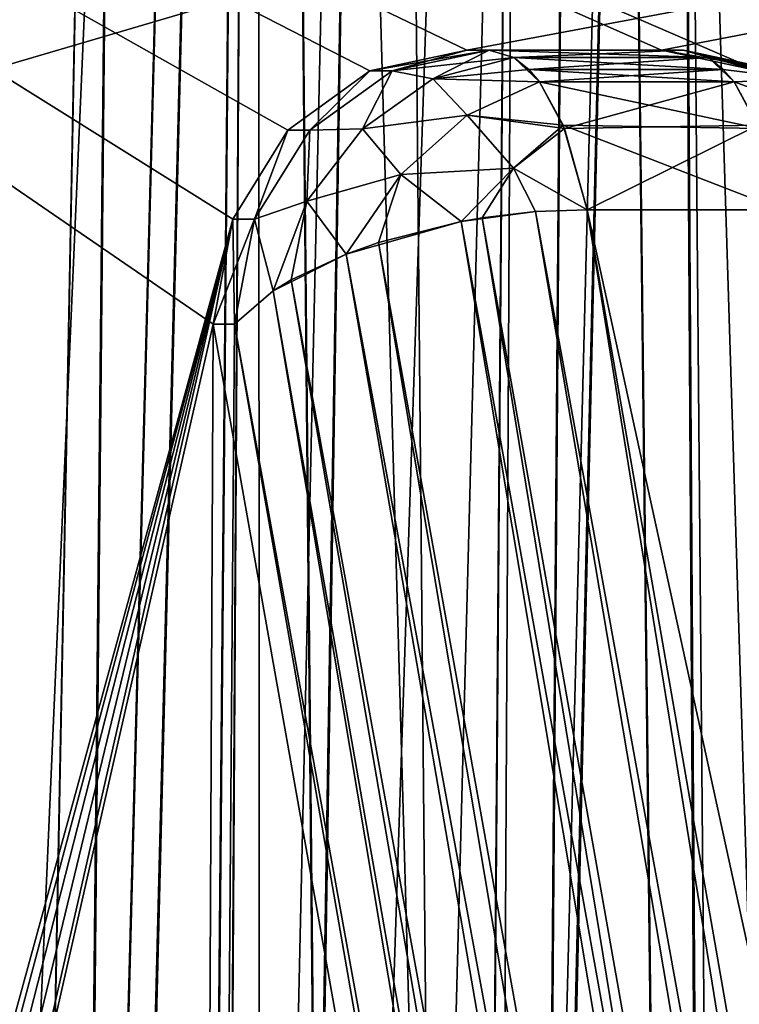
# Model space of a CAD drawing. Header units: millimetres. Extents: x -39 to 39, y -2 to 145.
# Tile 562 of 656: x 17.3 to 18.6, y 10.77 to 12.55. Entities that reach past the tile are written whole.
import ezdxf

# ---------------------------------------------------------------- set-up
doc = ezdxf.new("R2010")
doc.units = ezdxf.units.MM
doc.header["$LTSCALE"] = 65.185185
for name, color, linetype in [('186', 7, 'CONTINUOUS'), ('202', 7, 'CONTINUOUS'), ('392', 7, 'CONTINUOUS'), ('406', 7, 'CONTINUOUS'), ('501', 7, 'CONTINUOUS'), ('502', 7, 'CONTINUOUS'), ('503', 7, 'CONTINUOUS'), ('504', 7, 'CONTINUOUS'), ('507', 7, 'CONTINUOUS'), ('508', 7, 'CONTINUOUS'), ('511', 7, 'CONTINUOUS'), ('515', 7, 'CONTINUOUS'), ('516', 7, 'CONTINUOUS'), ('517', 7, 'CONTINUOUS'), ('518', 7, 'CONTINUOUS'), ('524', 7, 'CONTINUOUS'), ('525', 7, 'CONTINUOUS'), ('673', 7, 'CONTINUOUS'), ('674', 7, 'CONTINUOUS'), ('675', 7, 'CONTINUOUS'), ('676', 7, 'CONTINUOUS'), ('679', 7, 'CONTINUOUS'), ('681', 7, 'CONTINUOUS'), ('684', 7, 'CONTINUOUS'), ('692', 7, 'CONTINUOUS'), ('693', 7, 'CONTINUOUS'), ('694', 7, 'CONTINUOUS'), ('695', 7, 'CONTINUOUS'), ('698', 7, 'CONTINUOUS'), ('699', 7, 'CONTINUOUS')]:
    doc.layers.add(name, color=color, linetype=linetype)

msp = doc.modelspace()

# ---------------------------------------------------------------- linework, layer by layer
at = {"layer": '186', "linetype": 'Continuous'}
for points in [[(17.2931, 18, -32.9505), (17.5036, 18, -32.729), (17.2189, 3.5023, -32.6574), (17.2931, 18, -32.9505)], [(17.2189, 3.5023, -32.6574), (17.5036, 18, -32.729), (17.3584, 3.5023, -32.5169), (17.2189, 3.5023, -32.6574)], [(17.5036, 18, -32.729), (17.7264, 18, -32.5227), (17.3584, 3.5023, -32.5169), (17.5036, 18, -32.729)], [(17.3584, 3.5023, -32.5169), (17.7264, 18, -32.5227), (17.638, 3.5023, -32.2657), (17.3584, 3.5023, -32.5169)], [(17.7264, 18, -32.5227), (17.9632, 18, -32.3303), (17.638, 3.5023, -32.2657), (17.7264, 18, -32.5227)], [(17.638, 3.5023, -32.2657), (17.9632, 18, -32.3303), (17.7297, 3.5023, -32.1911), (17.638, 3.5023, -32.2657)], [(17.9632, 18, -32.3303), (18.2123, 18, -32.1528), (17.7297, 3.5023, -32.1911), (17.9632, 18, -32.3303)], [(17.7297, 3.5023, -32.1911), (18.2123, 18, -32.1528), (18.1, 3.5023, -31.9234), (17.7297, 3.5023, -32.1911)], [(18.2123, 18, -32.1528), (18.4707, 18, -31.9922), (18.1, 3.5023, -31.9234), (18.2123, 18, -32.1528)], [(18.1, 3.5023, -31.9234), (18.4707, 18, -31.9922), (18.1311, 3.5023, -31.9032), (18.1, 3.5023, -31.9234)], [(18.1311, 3.5023, -31.9032), (18.4707, 18, -31.9922), (18.5586, 3.5023, -31.6561), (18.1311, 3.5023, -31.9032)], [(18.4707, 18, -31.9922), (18.739, 18, -31.8487), (18.5586, 3.5023, -31.6561), (18.4707, 18, -31.9922)], [(18.5586, 3.5023, -31.6561), (18.739, 18, -31.8487), (18.5984, 3.5023, -31.6358), (18.5586, 3.5023, -31.6561)]]:
    msp.add_3dface(points, dxfattribs=at)
at = {"layer": '202', "linetype": 'Continuous'}
for points in [[(17.5036, 18, 32.729), (17.2931, 18, 32.9505), (17.2177, 3.5023, 32.6587), (17.5036, 18, 32.729)], [(17.3623, 3.5023, 32.5132), (17.5036, 18, 32.729), (17.2177, 3.5023, 32.6587), (17.3623, 3.5023, 32.5132)], [(17.7264, 18, 32.5227), (17.5036, 18, 32.729), (17.3623, 3.5023, 32.5132), (17.7264, 18, 32.5227)], [(17.6365, 3.5023, 32.267), (17.7264, 18, 32.5227), (17.3623, 3.5023, 32.5132), (17.6365, 3.5023, 32.267)], [(17.7339, 3.5023, 32.1877), (17.7264, 18, 32.5227), (17.6365, 3.5023, 32.267), (17.7339, 3.5023, 32.1877)], [(17.9632, 18, 32.3303), (17.7264, 18, 32.5227), (17.7339, 3.5023, 32.1877), (17.9632, 18, 32.3303)], [(18.0983, 3.5023, 31.9246), (17.9632, 18, 32.3303), (17.7339, 3.5023, 32.1877), (18.0983, 3.5023, 31.9246)], [(18.2123, 18, 32.1528), (17.9632, 18, 32.3303), (18.0983, 3.5023, 31.9246), (18.2123, 18, 32.1528)], [(18.1357, 3.5023, 31.9003), (18.2123, 18, 32.1528), (18.0983, 3.5023, 31.9246), (18.1357, 3.5023, 31.9003)], [(18.4707, 18, 31.9922), (18.2123, 18, 32.1528), (18.1357, 3.5023, 31.9003), (18.4707, 18, 31.9922)], [(18.5634, 3.5023, 31.6536), (18.4707, 18, 31.9922), (18.1357, 3.5023, 31.9003), (18.5634, 3.5023, 31.6536)], [(18.739, 18, 31.8487), (18.4707, 18, 31.9922), (18.5965, 3.5023, 31.6368), (18.739, 18, 31.8487)], [(18.5965, 3.5023, 31.6368), (18.4707, 18, 31.9922), (18.5634, 3.5023, 31.6536), (18.5965, 3.5023, 31.6368)], [(19.0135, 3.5023, 31.4499), (18.739, 18, 31.8487), (18.5965, 3.5023, 31.6368), (19.0135, 3.5023, 31.4499)]]:
    msp.add_3dface(points, dxfattribs=at)
at = {"layer": '392', "linetype": 'Continuous'}
for points in [[(17.3034, 3.5284, -30.6524), (17.1809, 20, -31.0857), (17.0214, 3.5284, -30.8462), (17.3034, 3.5284, -30.6524)], [(17.7381, 20, -30.7232), (17.1809, 20, -31.0857), (17.3034, 3.5284, -30.6524), (17.7381, 20, -30.7232)], [(17.5955, 3.5284, -30.4735), (17.7381, 20, -30.7232), (17.3034, 3.5284, -30.6524), (17.5955, 3.5284, -30.4735)], [(17.8965, 3.5284, -30.3102), (17.7381, 20, -30.7232), (17.5955, 3.5284, -30.4735), (17.8965, 3.5284, -30.3102)], [(18.3305, 20, -30.422), (17.7381, 20, -30.7232), (18.2054, 3.5284, -30.1629), (18.3305, 20, -30.422)], [(18.2054, 3.5284, -30.1629), (17.7381, 20, -30.7232), (17.8965, 3.5284, -30.3102), (18.2054, 3.5284, -30.1629)], [(18.5214, 3.5284, -30.0321), (18.3305, 20, -30.422), (18.2054, 3.5284, -30.1629), (18.5214, 3.5284, -30.0321)], [(18.9547, 20, -30.1845), (18.3305, 20, -30.422), (18.8436, 3.5284, -29.9181), (18.9547, 20, -30.1845)], [(18.8436, 3.5284, -29.9181), (18.3305, 20, -30.422), (18.5214, 3.5284, -30.0321), (18.8436, 3.5284, -29.9181)]]:
    msp.add_3dface(points, dxfattribs=at)
at = {"layer": '406', "linetype": 'Continuous'}
for points in [[(17.1809, 20, 31.0857), (17.7381, 20, 30.7232), (17.0192, 3.5284, 30.8478), (17.1809, 20, 31.0857)], [(17.0192, 3.5284, 30.8478), (17.7381, 20, 30.7232), (17.3011, 3.5284, 30.6539), (17.0192, 3.5284, 30.8478)], [(17.3011, 3.5284, 30.6539), (17.7381, 20, 30.7232), (17.5931, 3.5284, 30.4749), (17.3011, 3.5284, 30.6539)], [(17.5931, 3.5284, 30.4749), (17.7381, 20, 30.7232), (17.8941, 3.5284, 30.3114), (17.5931, 3.5284, 30.4749)], [(17.7381, 20, 30.7232), (18.3305, 20, 30.422), (17.8941, 3.5284, 30.3114), (17.7381, 20, 30.7232)], [(17.8941, 3.5284, 30.3114), (18.3305, 20, 30.422), (18.2029, 3.5284, 30.164), (17.8941, 3.5284, 30.3114)], [(18.2029, 3.5284, 30.164), (18.3305, 20, 30.422), (18.519, 3.5284, 30.033), (18.2029, 3.5284, 30.164)], [(18.3305, 20, 30.422), (18.9547, 20, 30.1845), (18.519, 3.5284, 30.033), (18.3305, 20, 30.422)], [(18.519, 3.5284, 30.033), (18.9547, 20, 30.1845), (18.8413, 3.5284, 29.9188), (18.519, 3.5284, 30.033)]]:
    msp.add_3dface(points, dxfattribs=at)
at = {"layer": '501', "linetype": 'Continuous'}
for points in [[(12.5214, -0.0044, 8.6721), (12.3491, 14.3853, 8.6995), (24.3899, 14.3853, 17.7729), (12.5214, -0.0044, 8.6721)], [(12.5214, -0.0044, 8.6721), (24.3899, 14.3853, 17.7729), (12.5538, -0.1944, 8.6945), (12.5214, -0.0044, 8.6721)], [(12.5538, -0.1944, 8.6945), (24.3899, 14.3853, 17.7729), (12.6415, -0.3552, 8.7588), (12.5538, -0.1944, 8.6945)], [(12.6415, -0.3552, 8.7588), (24.3899, 14.3853, 17.7729), (12.7713, -0.4624, 8.8554), (12.6415, -0.3552, 8.7588)], [(24.3899, 14.3853, 17.7729), (12.9235, -0.5, 8.9697), (12.7713, -0.4624, 8.8554), (24.3899, 14.3853, 17.7729)], [(24.3899, 14.3853, 17.7729), (23.4075, -0.5, 16.87), (12.9235, -0.5, 8.9697), (24.3899, 14.3853, 17.7729)]]:
    msp.add_3dface(points, dxfattribs=at)
at = {"layer": '502', "linetype": 'Continuous'}
for points in [[(13.7086, 14.3853, 6.3449), (26.3136, -0.5, 11.8365), (27.5868, 14.3853, 12.2359), (13.7086, 14.3853, 6.3449)], [(26.3136, -0.5, 11.8365), (13.7086, 14.3853, 6.3449), (14.2298, -0.5, 6.7073), (26.3136, -0.5, 11.8365)]]:
    msp.add_3dface(points, dxfattribs=at)
at = {"layer": '503', "linetype": 'Continuous'}
for points in [[(14.3415, -0.0044, 5.1298), (14.1829, 14.3853, 5.1989), (17.6822, 12.1944, 6.6635), (14.3415, -0.0044, 5.1298)], [(14.1829, 14.3853, 5.1989), (28.2115, 14.3853, 11.1537), (18.1052, 12.5, 6.846), (14.1829, 14.3853, 5.1989)], [(17.6822, 12.1944, 6.6635), (14.1829, 14.3853, 5.1989), (17.7817, 12.3551, 6.7073), (17.6822, 12.1944, 6.6635)], [(17.7817, 12.3551, 6.7073), (14.1829, 14.3853, 5.1989), (17.9301, 12.4624, 6.7713), (17.7817, 12.3551, 6.7073)], [(17.9301, 12.4624, 6.7713), (14.1829, 14.3853, 5.1989), (18.1052, 12.5, 6.846), (17.9301, 12.4624, 6.7713)], [(18.1052, 12.5, 6.846), (28.2115, 14.3853, 11.1537), (18.4566, 12.5, 6.9952), (18.1052, 12.5, 6.846)], [(18.4566, 12.5, 6.9952), (28.2115, 14.3853, 11.1537), (18.632, 12.4624, 7.0692), (18.4566, 12.5, 6.9952)], [(14.3783, -0.1945, 5.1437), (14.3415, -0.0044, 5.1298), (17.6822, 12.1944, 6.6635), (14.3783, -0.1945, 5.1437)], [(14.4791, -0.3552, 5.1849), (14.3783, -0.1945, 5.1437), (17.6822, 12.1944, 6.6635), (14.4791, -0.3552, 5.1849)], [(14.6284, -0.4624, 5.2473), (14.4791, -0.3552, 5.1849), (17.6822, 12.1944, 6.6635), (14.6284, -0.4624, 5.2473)], [(14.8039, -0.5, 5.3214), (14.6284, -0.4624, 5.2473), (17.6822, 12.1944, 6.6635), (14.8039, -0.5, 5.3214)], [(17.6467, 12.0044, 6.6466), (14.8039, -0.5, 5.3214), (17.6822, 12.1944, 6.6635), (17.6467, 12.0044, 6.6466)], [(17.5888, -0.5, 6.5036), (14.8039, -0.5, 5.3214), (17.6467, 12.0044, 6.6466), (17.5888, -0.5, 6.5036)]]:
    msp.add_3dface(points, dxfattribs=at)
at = {"layer": '504', "linetype": 'Continuous'}
for points in [[(23.7652, 14.3853, 18.855), (11.5938, 14.3853, 9.6833), (15.4381, 12.4624, 12.6011), (23.7652, 14.3853, 18.855)], [(15.5667, 12.3551, 12.6992), (23.7652, 14.3853, 18.855), (15.4381, 12.4624, 12.6011), (15.5667, 12.3551, 12.6992)], [(15.6526, 12.1944, 12.7657), (23.7652, 14.3853, 18.855), (15.5667, 12.3551, 12.6992), (15.6526, 12.1944, 12.7657)], [(15.683, 12.0044, 12.7907), (23.7652, 14.3853, 18.855), (15.6526, 12.1944, 12.7657), (15.683, 12.0044, 12.7907)], [(15.7045, -0.5, 12.9435), (23.7652, 14.3853, 18.855), (15.683, 12.0044, 12.7907), (15.7045, -0.5, 12.9435)], [(15.7045, -0.5, 12.9435), (24.9353, -0.5, 19.8994), (23.7652, 14.3853, 18.855), (15.7045, -0.5, 12.9435)]]:
    msp.add_3dface(points, dxfattribs=at)
at = {"layer": '507', "linetype": 'Continuous'}
for points in [[(18.1052, 12.5, 6.846), (18.4566, 12.5, 6.9952), (18.1455, 12.5, 6.7512), (18.1052, 12.5, 6.846)], [(18.4566, 12.5, 6.9952), (18.4969, 12.5, 6.9003), (18.1455, 12.5, 6.7512), (18.4566, 12.5, 6.9952)]]:
    msp.add_3dface(points, dxfattribs=at)
at = {"layer": '508', "linetype": 'Continuous'}
for points in [[(21.0921, -0.5, 1.0704), (20.5364, -0.5, 0.8345), (18.3225, 12.2113, 6.334), (21.0921, -0.5, 1.0704)], [(18.674, 12.2113, 6.4832), (21.0921, -0.5, 1.0704), (18.3225, 12.2113, 6.334), (18.674, 12.2113, 6.4832)]]:
    msp.add_3dface(points, dxfattribs=at)
at = {"layer": '511', "linetype": 'Continuous'}
for points in [[(19.8631, -0.5, 1.1458), (17.5888, -0.5, 6.5036), (17.6467, 12.0044, 6.6466), (19.8631, -0.5, 1.1458)], [(19.8631, -0.5, 1.1458), (17.6467, 12.0044, 6.6466), (17.6852, 12.0044, 6.5558), (19.8631, -0.5, 1.1458)]]:
    msp.add_3dface(points, dxfattribs=at)
at = {"layer": '515', "linetype": 'Continuous'}
for points in [[(18.4566, 12.5, 6.9952), (18.632, 12.4624, 7.0692), (18.4969, 12.5, 6.9003), (18.4566, 12.5, 6.9952)], [(18.4969, 12.5, 6.9003), (18.632, 12.4624, 7.0692), (18.6721, 12.4624, 6.9747), (18.4969, 12.5, 6.9003)]]:
    msp.add_3dface(points, dxfattribs=at)
at = {"layer": '516', "linetype": 'Continuous'}
for points in [[(18.1455, 12.5, 6.7512), (18.4969, 12.5, 6.9003), (18.5417, 12.4867, 6.7948), (18.1455, 12.5, 6.7512)], [(18.1455, 12.5, 6.7512), (18.5417, 12.4867, 6.7948), (18.1903, 12.4867, 6.6456), (18.1455, 12.5, 6.7512)], [(18.5417, 12.4867, 6.7948), (18.5685, 12.4652, 6.7315), (18.1903, 12.4867, 6.6456), (18.5417, 12.4867, 6.7948)], [(18.1903, 12.4867, 6.6456), (18.5685, 12.4652, 6.7315), (18.2171, 12.4652, 6.5824), (18.1903, 12.4867, 6.6456)], [(18.5685, 12.4652, 6.7315), (18.5879, 12.4424, 6.6859), (18.2171, 12.4652, 6.5824), (18.5685, 12.4652, 6.7315)], [(18.2171, 12.4652, 6.5824), (18.5879, 12.4424, 6.6859), (18.2365, 12.4424, 6.5368), (18.2171, 12.4652, 6.5824)], [(18.5879, 12.4424, 6.6859), (18.6332, 12.3581, 6.5792), (18.2365, 12.4424, 6.5368), (18.5879, 12.4424, 6.6859)], [(18.2365, 12.4424, 6.5368), (18.6332, 12.3581, 6.5792), (18.2793, 12.3641, 6.4358), (18.2365, 12.4424, 6.5368)], [(18.674, 12.2113, 6.4832), (18.3225, 12.2113, 6.334), (18.2793, 12.3641, 6.4358), (18.674, 12.2113, 6.4832)], [(18.6332, 12.3581, 6.5792), (18.674, 12.2113, 6.4832), (18.2793, 12.3641, 6.4358), (18.6332, 12.3581, 6.5792)]]:
    msp.add_3dface(points, dxfattribs=at)
at = {"layer": '517', "linetype": 'Continuous'}
for points in [[(17.9301, 12.4624, 6.7713), (18.1052, 12.5, 6.846), (17.9702, 12.4624, 6.6768), (17.9301, 12.4624, 6.7713)], [(18.1052, 12.5, 6.846), (18.1455, 12.5, 6.7512), (17.9702, 12.4624, 6.6768), (18.1052, 12.5, 6.846)], [(17.7817, 12.3551, 6.7073), (17.9301, 12.4624, 6.7713), (17.8214, 12.3551, 6.6136), (17.7817, 12.3551, 6.7073)], [(17.9301, 12.4624, 6.7713), (17.9702, 12.4624, 6.6768), (17.8214, 12.3551, 6.6136), (17.9301, 12.4624, 6.7713)], [(17.6822, 12.1944, 6.6635), (17.7817, 12.3551, 6.7073), (17.7214, 12.1944, 6.5712), (17.6822, 12.1944, 6.6635)], [(17.7817, 12.3551, 6.7073), (17.8214, 12.3551, 6.6136), (17.7214, 12.1944, 6.5712), (17.7817, 12.3551, 6.7073)], [(17.6467, 12.0044, 6.6466), (17.6822, 12.1944, 6.6635), (17.6852, 12.0044, 6.5558), (17.6467, 12.0044, 6.6466)], [(17.6852, 12.0044, 6.5558), (17.6822, 12.1944, 6.6635), (17.7214, 12.1944, 6.5712), (17.6852, 12.0044, 6.5558)]]:
    msp.add_3dface(points, dxfattribs=at)
at = {"layer": '518', "linetype": 'Continuous'}
for points in [[(20.2136, -0.5, 0.8202), (18.0948, 12.1901, 6.2915), (18.1329, 12.1966, 6.2916), (20.2136, -0.5, 0.8202)], [(20.3762, -0.5, 0.7987), (18.1329, 12.1966, 6.2916), (18.2293, 12.208, 6.3043), (20.3762, -0.5, 0.7987)], [(20.3762, -0.5, 0.7987), (20.2136, -0.5, 0.8202), (18.1329, 12.1966, 6.2916), (20.3762, -0.5, 0.7987)], [(18.3225, 12.2113, 6.334), (20.3762, -0.5, 0.7987), (18.2293, 12.208, 6.3043), (18.3225, 12.2113, 6.334)], [(20.5364, -0.5, 0.8345), (20.3762, -0.5, 0.7987), (18.3225, 12.2113, 6.334), (20.5364, -0.5, 0.8345)], [(20.2136, -0.5, 0.8202), (17.9452, 12.1521, 6.319), (18.0948, 12.1901, 6.2915), (20.2136, -0.5, 0.8202)], [(20.0665, -0.5, 0.8925), (17.8871, 12.1313, 6.3437), (17.9452, 12.1521, 6.319), (20.0665, -0.5, 0.8925)], [(20.2136, -0.5, 0.8202), (20.0665, -0.5, 0.8925), (17.9452, 12.1521, 6.319), (20.2136, -0.5, 0.8202)], [(20.0665, -0.5, 0.8925), (17.7879, 12.0845, 6.412), (17.8871, 12.1313, 6.3437), (20.0665, -0.5, 0.8925)], [(19.9472, -0.5, 1.0046), (17.7553, 12.0645, 6.4451), (17.7879, 12.0845, 6.412), (19.9472, -0.5, 1.0046)], [(20.0665, -0.5, 0.8925), (19.9472, -0.5, 1.0046), (17.7879, 12.0845, 6.412), (20.0665, -0.5, 0.8925)], [(19.8631, -0.5, 1.1458), (17.6852, 12.0044, 6.5558), (17.7553, 12.0645, 6.4451), (19.8631, -0.5, 1.1458)], [(19.9472, -0.5, 1.0046), (19.8631, -0.5, 1.1458), (17.7553, 12.0645, 6.4451), (19.9472, -0.5, 1.0046)]]:
    msp.add_3dface(points, dxfattribs=at)
at = {"layer": '524', "linetype": 'Continuous'}
for points in [[(18.5417, 12.4867, 6.7948), (18.4969, 12.5, 6.9003), (18.6721, 12.4624, 6.9747), (18.5417, 12.4867, 6.7948)], [(18.5417, 12.4867, 6.7948), (18.7104, 12.4477, 6.8368), (18.5685, 12.4652, 6.7315), (18.5417, 12.4867, 6.7948)], [(18.7104, 12.4477, 6.8368), (18.5417, 12.4867, 6.7948), (18.6721, 12.4624, 6.9747), (18.7104, 12.4477, 6.8368)], [(18.7104, 12.4477, 6.8368), (18.5879, 12.4424, 6.6859), (18.5685, 12.4652, 6.7315), (18.7104, 12.4477, 6.8368)], [(18.7558, 12.3817, 6.7073), (18.5879, 12.4424, 6.6859), (18.7104, 12.4477, 6.8368), (18.7558, 12.3817, 6.7073)], [(18.5879, 12.4424, 6.6859), (18.7558, 12.3817, 6.7073), (18.6332, 12.3581, 6.5792), (18.5879, 12.4424, 6.6859)]]:
    msp.add_3dface(points, dxfattribs=at)
at = {"layer": '525', "linetype": 'Continuous'}
for points in [[(17.9702, 12.4624, 6.6768), (18.1455, 12.5, 6.7512), (18.0438, 12.4481, 6.554), (17.9702, 12.4624, 6.6768)], [(18.1455, 12.5, 6.7512), (18.1903, 12.4867, 6.6456), (18.0438, 12.4481, 6.554), (18.1455, 12.5, 6.7512)], [(18.1903, 12.4867, 6.6456), (18.2365, 12.4424, 6.5368), (18.0438, 12.4481, 6.554), (18.1903, 12.4867, 6.6456)], [(18.1903, 12.4867, 6.6456), (18.2171, 12.4652, 6.5824), (18.2365, 12.4424, 6.5368), (18.1903, 12.4867, 6.6456)], [(17.8214, 12.3551, 6.6136), (17.9702, 12.4624, 6.6768), (17.9168, 12.3579, 6.4873), (17.8214, 12.3551, 6.6136)], [(17.9168, 12.3579, 6.4873), (17.9702, 12.4624, 6.6768), (18.0438, 12.4481, 6.554), (17.9168, 12.3579, 6.4873)], [(17.9168, 12.3579, 6.4873), (18.0438, 12.4481, 6.554), (18.1055, 12.3825, 6.4316), (17.9168, 12.3579, 6.4873)], [(18.0438, 12.4481, 6.554), (18.2365, 12.4424, 6.5368), (18.1055, 12.3825, 6.4316), (18.0438, 12.4481, 6.554)], [(18.2365, 12.4424, 6.5368), (18.2793, 12.3641, 6.4358), (18.1055, 12.3825, 6.4316), (18.2365, 12.4424, 6.5368)], [(17.9857, 12.2751, 6.3654), (17.9168, 12.3579, 6.4873), (18.1055, 12.3825, 6.4316), (17.9857, 12.2751, 6.3654)], [(17.9857, 12.2751, 6.3654), (18.1055, 12.3825, 6.4316), (18.1894, 12.2866, 6.3438), (17.9857, 12.2751, 6.3654)], [(18.1055, 12.3825, 6.4316), (18.2793, 12.3641, 6.4358), (18.1894, 12.2866, 6.3438), (18.1055, 12.3825, 6.4316)], [(17.7214, 12.1944, 6.5712), (17.8214, 12.3551, 6.6136), (17.8161, 12.2266, 6.4508), (17.7214, 12.1944, 6.5712)], [(17.8161, 12.2266, 6.4508), (17.8214, 12.3551, 6.6136), (17.9168, 12.3579, 6.4873), (17.8161, 12.2266, 6.4508)], [(17.8161, 12.2266, 6.4508), (17.9168, 12.3579, 6.4873), (17.9857, 12.2751, 6.3654), (17.8161, 12.2266, 6.4508)], [(18.2793, 12.3641, 6.4358), (18.3225, 12.2113, 6.334), (18.1894, 12.2866, 6.3438), (18.2793, 12.3641, 6.4358)], [(18.0948, 12.1901, 6.2915), (17.9857, 12.2751, 6.3654), (18.1894, 12.2866, 6.3438), (18.0948, 12.1901, 6.2915)], [(18.0948, 12.1901, 6.2915), (18.1894, 12.2866, 6.3438), (18.1329, 12.1966, 6.2916), (18.0948, 12.1901, 6.2915)], [(18.1329, 12.1966, 6.2916), (18.1894, 12.2866, 6.3438), (18.2293, 12.208, 6.3043), (18.1329, 12.1966, 6.2916)], [(18.1894, 12.2866, 6.3438), (18.3225, 12.2113, 6.334), (18.2293, 12.208, 6.3043), (18.1894, 12.2866, 6.3438)], [(17.8871, 12.1313, 6.3437), (17.8161, 12.2266, 6.4508), (17.9857, 12.2751, 6.3654), (17.8871, 12.1313, 6.3437)], [(17.8871, 12.1313, 6.3437), (17.9857, 12.2751, 6.3654), (17.9452, 12.1521, 6.319), (17.8871, 12.1313, 6.3437)], [(17.9452, 12.1521, 6.319), (17.9857, 12.2751, 6.3654), (18.0948, 12.1901, 6.2915), (17.9452, 12.1521, 6.319)], [(17.7553, 12.0645, 6.4451), (17.7214, 12.1944, 6.5712), (17.8161, 12.2266, 6.4508), (17.7553, 12.0645, 6.4451)], [(17.7553, 12.0645, 6.4451), (17.8161, 12.2266, 6.4508), (17.7879, 12.0845, 6.412), (17.7553, 12.0645, 6.4451)], [(17.7879, 12.0845, 6.412), (17.8161, 12.2266, 6.4508), (17.8871, 12.1313, 6.3437), (17.7879, 12.0845, 6.412)], [(17.6852, 12.0044, 6.5558), (17.7214, 12.1944, 6.5712), (17.7553, 12.0645, 6.4451), (17.6852, 12.0044, 6.5558)]]:
    msp.add_3dface(points, dxfattribs=at)
at = {"layer": '673', "linetype": 'Continuous'}
for points in [[(13.771, -0.0044, -6.5078), (13.7086, 14.3853, -6.3449), (27.5868, 14.3853, -12.2359), (13.771, -0.0044, -6.5078)], [(13.771, -0.0044, -6.5078), (27.5868, 14.3853, -12.2359), (13.8065, -0.1944, -6.5247), (13.771, -0.0044, -6.5078)], [(13.8065, -0.1944, -6.5247), (27.5868, 14.3853, -12.2359), (13.9061, -0.3552, -6.5685), (13.8065, -0.1944, -6.5247)], [(13.9061, -0.3552, -6.5685), (27.5868, 14.3853, -12.2359), (14.0546, -0.4624, -6.6326), (13.9061, -0.3552, -6.5685)], [(27.5868, 14.3853, -12.2359), (14.2298, -0.5, -6.7073), (14.0546, -0.4624, -6.6326), (27.5868, 14.3853, -12.2359)], [(27.5868, 14.3853, -12.2359), (26.3136, -0.5, -11.8365), (14.2298, -0.5, -6.7073), (27.5868, 14.3853, -12.2359)]]:
    msp.add_3dface(points, dxfattribs=at)
at = {"layer": '674', "linetype": 'Continuous'}
for points in [[(12.3491, 14.3853, -8.6995), (23.4075, -0.5, -16.87), (24.3899, 14.3853, -17.7729), (12.3491, 14.3853, -8.6995)], [(23.4075, -0.5, -16.87), (12.3491, 14.3853, -8.6995), (12.9235, -0.5, -8.9697), (23.4075, -0.5, -16.87)]]:
    msp.add_3dface(points, dxfattribs=at)
at = {"layer": '675', "linetype": 'Continuous'}
for points in [[(11.5938, 14.3853, -9.6833), (23.7652, 14.3853, -18.855), (14.9814, 12.5, -12.2566), (11.5938, 14.3853, -9.6833)], [(14.9814, 12.5, -12.2566), (23.7652, 14.3853, -18.855), (15.2863, 12.5, -12.4863), (14.9814, 12.5, -12.2566)], [(15.2863, 12.5, -12.4863), (23.7652, 14.3853, -18.855), (15.4381, 12.4624, -12.6011), (15.2863, 12.5, -12.4863)], [(15.4381, 12.4624, -12.6011), (23.7652, 14.3853, -18.855), (15.5667, 12.3551, -12.6992), (15.4381, 12.4624, -12.6011)], [(15.5667, 12.3551, -12.6992), (23.7652, 14.3853, -18.855), (15.6526, 12.1944, -12.7657), (15.5667, 12.3551, -12.6992)], [(15.6526, 12.1944, -12.7657), (23.7652, 14.3853, -18.855), (15.683, 12.0044, -12.7907), (15.6526, 12.1944, -12.7657)], [(23.7652, 14.3853, -18.855), (15.7045, -0.5, -12.9435), (15.683, 12.0044, -12.7907), (23.7652, 14.3853, -18.855)], [(24.9353, -0.5, -19.8994), (15.7045, -0.5, -12.9435), (23.7652, 14.3853, -18.855), (24.9353, -0.5, -19.8994)]]:
    msp.add_3dface(points, dxfattribs=at)
at = {"layer": '676', "linetype": 'Continuous'}
for points in [[(14.8039, -0.5, -5.3214), (17.5888, -0.5, -6.5036), (14.1829, 14.3853, -5.1989), (14.8039, -0.5, -5.3214)], [(14.1829, 14.3853, -5.1989), (17.5888, -0.5, -6.5036), (17.6467, 12.0044, -6.6466), (14.1829, 14.3853, -5.1989)], [(28.2115, 14.3853, -11.1537), (14.1829, 14.3853, -5.1989), (18.632, 12.4624, -7.0692), (28.2115, 14.3853, -11.1537)], [(18.632, 12.4624, -7.0692), (14.1829, 14.3853, -5.1989), (18.4566, 12.5, -6.9952), (18.632, 12.4624, -7.0692)], [(18.4566, 12.5, -6.9952), (14.1829, 14.3853, -5.1989), (18.1052, 12.5, -6.846), (18.4566, 12.5, -6.9952)], [(18.1052, 12.5, -6.846), (14.1829, 14.3853, -5.1989), (17.9301, 12.4624, -6.7713), (18.1052, 12.5, -6.846)], [(17.9301, 12.4624, -6.7713), (14.1829, 14.3853, -5.1989), (17.7817, 12.3551, -6.7073), (17.9301, 12.4624, -6.7713)], [(17.7817, 12.3551, -6.7073), (14.1829, 14.3853, -5.1989), (17.6822, 12.1944, -6.6635), (17.7817, 12.3551, -6.7073)], [(17.6822, 12.1944, -6.6635), (14.1829, 14.3853, -5.1989), (17.6467, 12.0044, -6.6466), (17.6822, 12.1944, -6.6635)]]:
    msp.add_3dface(points, dxfattribs=at)
at = {"layer": '679', "linetype": 'Continuous'}
for points in [[(18.4566, 12.5, -6.9952), (18.1052, 12.5, -6.846), (18.1455, 12.5, -6.7512), (18.4566, 12.5, -6.9952)], [(18.4566, 12.5, -6.9952), (18.1455, 12.5, -6.7512), (18.4969, 12.5, -6.9003), (18.4566, 12.5, -6.9952)]]:
    msp.add_3dface(points, dxfattribs=at)
at = {"layer": '681', "linetype": 'Continuous'}
msp.add_3dface([(20.5364, -0.5, -0.8345), (18.674, 12.2113, -6.4832), (18.3225, 12.2113, -6.334), (20.5364, -0.5, -0.8345)], dxfattribs=at)
at = {"layer": '684', "linetype": 'Continuous'}
for points in [[(17.5888, -0.5, -6.5036), (19.8631, -0.5, -1.1458), (17.6852, 12.0044, -6.5558), (17.5888, -0.5, -6.5036)], [(17.6467, 12.0044, -6.6466), (17.5888, -0.5, -6.5036), (17.6852, 12.0044, -6.5558), (17.6467, 12.0044, -6.6466)]]:
    msp.add_3dface(points, dxfattribs=at)
at = {"layer": '692', "linetype": 'Continuous'}
for points in [[(18.632, 12.4624, -7.0692), (18.4566, 12.5, -6.9952), (18.6721, 12.4624, -6.9747), (18.632, 12.4624, -7.0692)], [(18.4566, 12.5, -6.9952), (18.4969, 12.5, -6.9003), (18.6721, 12.4624, -6.9747), (18.4566, 12.5, -6.9952)]]:
    msp.add_3dface(points, dxfattribs=at)
at = {"layer": '693', "linetype": 'Continuous'}
for points in [[(18.4969, 12.5, -6.9003), (18.1455, 12.5, -6.7512), (18.1903, 12.4867, -6.6456), (18.4969, 12.5, -6.9003)], [(18.5417, 12.4867, -6.7948), (18.4969, 12.5, -6.9003), (18.1903, 12.4867, -6.6456), (18.5417, 12.4867, -6.7948)], [(18.2171, 12.4652, -6.5824), (18.5417, 12.4867, -6.7948), (18.1903, 12.4867, -6.6456), (18.2171, 12.4652, -6.5824)], [(18.5685, 12.4652, -6.7315), (18.5417, 12.4867, -6.7948), (18.2171, 12.4652, -6.5824), (18.5685, 12.4652, -6.7315)], [(18.2365, 12.4424, -6.5368), (18.5685, 12.4652, -6.7315), (18.2171, 12.4652, -6.5824), (18.2365, 12.4424, -6.5368)], [(18.5879, 12.4424, -6.6859), (18.5685, 12.4652, -6.7315), (18.2365, 12.4424, -6.5368), (18.5879, 12.4424, -6.6859)], [(18.2818, 12.3581, -6.43), (18.5879, 12.4424, -6.6859), (18.2365, 12.4424, -6.5368), (18.2818, 12.3581, -6.43)], [(18.6308, 12.3641, -6.5849), (18.5879, 12.4424, -6.6859), (18.2818, 12.3581, -6.43), (18.6308, 12.3641, -6.5849)], [(18.3225, 12.2113, -6.334), (18.6308, 12.3641, -6.5849), (18.2818, 12.3581, -6.43), (18.3225, 12.2113, -6.334)], [(18.3225, 12.2113, -6.334), (18.674, 12.2113, -6.4832), (18.6308, 12.3641, -6.5849), (18.3225, 12.2113, -6.334)]]:
    msp.add_3dface(points, dxfattribs=at)
at = {"layer": '694', "linetype": 'Continuous'}
for points in [[(18.1052, 12.5, -6.846), (17.9301, 12.4624, -6.7713), (18.1455, 12.5, -6.7512), (18.1052, 12.5, -6.846)], [(18.1455, 12.5, -6.7512), (17.9301, 12.4624, -6.7713), (17.9702, 12.4624, -6.6768), (18.1455, 12.5, -6.7512)], [(17.9301, 12.4624, -6.7713), (17.7817, 12.3551, -6.7073), (17.8214, 12.3551, -6.6136), (17.9301, 12.4624, -6.7713)], [(17.9301, 12.4624, -6.7713), (17.8214, 12.3551, -6.6136), (17.9702, 12.4624, -6.6768), (17.9301, 12.4624, -6.7713)], [(17.7817, 12.3551, -6.7073), (17.6822, 12.1944, -6.6635), (17.7214, 12.1944, -6.5712), (17.7817, 12.3551, -6.7073)], [(17.7817, 12.3551, -6.7073), (17.7214, 12.1944, -6.5712), (17.8214, 12.3551, -6.6136), (17.7817, 12.3551, -6.7073)], [(17.6822, 12.1944, -6.6635), (17.6467, 12.0044, -6.6466), (17.7214, 12.1944, -6.5712), (17.6822, 12.1944, -6.6635)], [(17.6467, 12.0044, -6.6466), (17.6852, 12.0044, -6.5558), (17.7214, 12.1944, -6.5712), (17.6467, 12.0044, -6.6466)]]:
    msp.add_3dface(points, dxfattribs=at)
at = {"layer": '695', "linetype": 'Continuous'}
for points in [[(18.0948, 12.1901, -6.2915), (20.376, -0.5, -0.7987), (18.1329, 12.1966, -6.2916), (18.0948, 12.1901, -6.2915)], [(20.376, -0.5, -0.7987), (18.2293, 12.208, -6.3043), (18.1329, 12.1966, -6.2916), (20.376, -0.5, -0.7987)], [(20.5364, -0.5, -0.8345), (18.3225, 12.2113, -6.334), (18.2293, 12.208, -6.3043), (20.5364, -0.5, -0.8345)], [(20.376, -0.5, -0.7987), (20.5364, -0.5, -0.8345), (18.2293, 12.208, -6.3043), (20.376, -0.5, -0.7987)], [(20.2132, -0.5, -0.8203), (18.0948, 12.1901, -6.2915), (17.9452, 12.1521, -6.319), (20.2132, -0.5, -0.8203)], [(20.2132, -0.5, -0.8203), (20.376, -0.5, -0.7987), (18.0948, 12.1901, -6.2915), (20.2132, -0.5, -0.8203)], [(17.8871, 12.1313, -6.3437), (20.2132, -0.5, -0.8203), (17.9452, 12.1521, -6.319), (17.8871, 12.1313, -6.3437)], [(20.0661, -0.5, -0.8928), (17.8871, 12.1313, -6.3437), (17.7879, 12.0845, -6.412), (20.0661, -0.5, -0.8928)], [(20.0661, -0.5, -0.8928), (20.2132, -0.5, -0.8203), (17.8871, 12.1313, -6.3437), (20.0661, -0.5, -0.8928)], [(17.7553, 12.0645, -6.4451), (19.9471, -0.5, -1.0048), (17.7879, 12.0845, -6.412), (17.7553, 12.0645, -6.4451)], [(19.9471, -0.5, -1.0048), (20.0661, -0.5, -0.8928), (17.7879, 12.0845, -6.412), (19.9471, -0.5, -1.0048)], [(17.6852, 12.0044, -6.5558), (19.9471, -0.5, -1.0048), (17.7553, 12.0645, -6.4451), (17.6852, 12.0044, -6.5558)], [(19.8631, -0.5, -1.1458), (19.9471, -0.5, -1.0048), (17.6852, 12.0044, -6.5558), (19.8631, -0.5, -1.1458)]]:
    msp.add_3dface(points, dxfattribs=at)
at = {"layer": '698', "linetype": 'Continuous'}
for points in [[(18.7104, 12.4477, -6.8368), (18.4969, 12.5, -6.9003), (18.5417, 12.4867, -6.7948), (18.7104, 12.4477, -6.8368)], [(18.4969, 12.5, -6.9003), (18.7104, 12.4477, -6.8368), (18.6721, 12.4624, -6.9747), (18.4969, 12.5, -6.9003)], [(18.7104, 12.4477, -6.8368), (18.5417, 12.4867, -6.7948), (18.5879, 12.4424, -6.6859), (18.7104, 12.4477, -6.8368)], [(18.5879, 12.4424, -6.6859), (18.5417, 12.4867, -6.7948), (18.5685, 12.4652, -6.7315), (18.5879, 12.4424, -6.6859)], [(18.7558, 12.3817, -6.7073), (18.7104, 12.4477, -6.8368), (18.5879, 12.4424, -6.6859), (18.7558, 12.3817, -6.7073)], [(18.7558, 12.3817, -6.7073), (18.5879, 12.4424, -6.6859), (18.6308, 12.3641, -6.5849), (18.7558, 12.3817, -6.7073)]]:
    msp.add_3dface(points, dxfattribs=at)
at = {"layer": '699', "linetype": 'Continuous'}
for points in [[(18.1903, 12.4867, -6.6456), (18.1455, 12.5, -6.7512), (17.9702, 12.4624, -6.6768), (18.1903, 12.4867, -6.6456)], [(18.0438, 12.4481, -6.554), (18.1903, 12.4867, -6.6456), (17.9702, 12.4624, -6.6768), (18.0438, 12.4481, -6.554)], [(18.2171, 12.4652, -6.5824), (18.1903, 12.4867, -6.6456), (18.0438, 12.4481, -6.554), (18.2171, 12.4652, -6.5824)], [(17.8214, 12.3551, -6.6136), (17.9168, 12.3579, -6.4873), (17.9702, 12.4624, -6.6768), (17.8214, 12.3551, -6.6136)], [(17.9168, 12.3579, -6.4873), (18.0438, 12.4481, -6.554), (17.9702, 12.4624, -6.6768), (17.9168, 12.3579, -6.4873)], [(18.2365, 12.4424, -6.5368), (18.2171, 12.4652, -6.5824), (18.0438, 12.4481, -6.554), (18.2365, 12.4424, -6.5368)], [(18.0438, 12.4481, -6.554), (17.9168, 12.3579, -6.4873), (18.1055, 12.3825, -6.4316), (18.0438, 12.4481, -6.554)], [(18.2365, 12.4424, -6.5368), (18.0438, 12.4481, -6.554), (18.1055, 12.3825, -6.4316), (18.2365, 12.4424, -6.5368)], [(18.2818, 12.3581, -6.43), (18.2365, 12.4424, -6.5368), (18.1055, 12.3825, -6.4316), (18.2818, 12.3581, -6.43)], [(18.1055, 12.3825, -6.4316), (17.9168, 12.3579, -6.4873), (17.9857, 12.2751, -6.3654), (18.1055, 12.3825, -6.4316)], [(18.1055, 12.3825, -6.4316), (17.9857, 12.2751, -6.3654), (18.1894, 12.2866, -6.3438), (18.1055, 12.3825, -6.4316)], [(18.2818, 12.3581, -6.43), (18.1055, 12.3825, -6.4316), (18.1894, 12.2866, -6.3438), (18.2818, 12.3581, -6.43)], [(17.7214, 12.1944, -6.5712), (17.8161, 12.2266, -6.4508), (17.8214, 12.3551, -6.6136), (17.7214, 12.1944, -6.5712)], [(17.8161, 12.2266, -6.4508), (17.9168, 12.3579, -6.4873), (17.8214, 12.3551, -6.6136), (17.8161, 12.2266, -6.4508)], [(17.9168, 12.3579, -6.4873), (17.8161, 12.2266, -6.4508), (17.9857, 12.2751, -6.3654), (17.9168, 12.3579, -6.4873)], [(18.3225, 12.2113, -6.334), (18.2818, 12.3581, -6.43), (18.1894, 12.2866, -6.3438), (18.3225, 12.2113, -6.334)], [(18.1894, 12.2866, -6.3438), (17.9857, 12.2751, -6.3654), (18.0948, 12.1901, -6.2915), (18.1894, 12.2866, -6.3438)], [(18.1894, 12.2866, -6.3438), (18.0948, 12.1901, -6.2915), (18.2293, 12.208, -6.3043), (18.1894, 12.2866, -6.3438)], [(18.3225, 12.2113, -6.334), (18.1894, 12.2866, -6.3438), (18.2293, 12.208, -6.3043), (18.3225, 12.2113, -6.334)], [(17.9857, 12.2751, -6.3654), (17.8161, 12.2266, -6.4508), (17.8871, 12.1313, -6.3437), (17.9857, 12.2751, -6.3654)], [(17.9857, 12.2751, -6.3654), (17.8871, 12.1313, -6.3437), (18.0948, 12.1901, -6.2915), (17.9857, 12.2751, -6.3654)], [(17.7553, 12.0645, -6.4451), (17.8161, 12.2266, -6.4508), (17.7214, 12.1944, -6.5712), (17.7553, 12.0645, -6.4451)], [(17.8161, 12.2266, -6.4508), (17.7553, 12.0645, -6.4451), (17.8871, 12.1313, -6.3437), (17.8161, 12.2266, -6.4508)], [(18.2293, 12.208, -6.3043), (18.0948, 12.1901, -6.2915), (18.1329, 12.1966, -6.2916), (18.2293, 12.208, -6.3043)], [(17.6852, 12.0044, -6.5558), (17.7553, 12.0645, -6.4451), (17.7214, 12.1944, -6.5712), (17.6852, 12.0044, -6.5558)], [(18.0948, 12.1901, -6.2915), (17.8871, 12.1313, -6.3437), (17.9452, 12.1521, -6.319), (18.0948, 12.1901, -6.2915)], [(17.8871, 12.1313, -6.3437), (17.7553, 12.0645, -6.4451), (17.7879, 12.0845, -6.412), (17.8871, 12.1313, -6.3437)]]:
    msp.add_3dface(points, dxfattribs=at)

doc.saveas('drawing.dxf')
